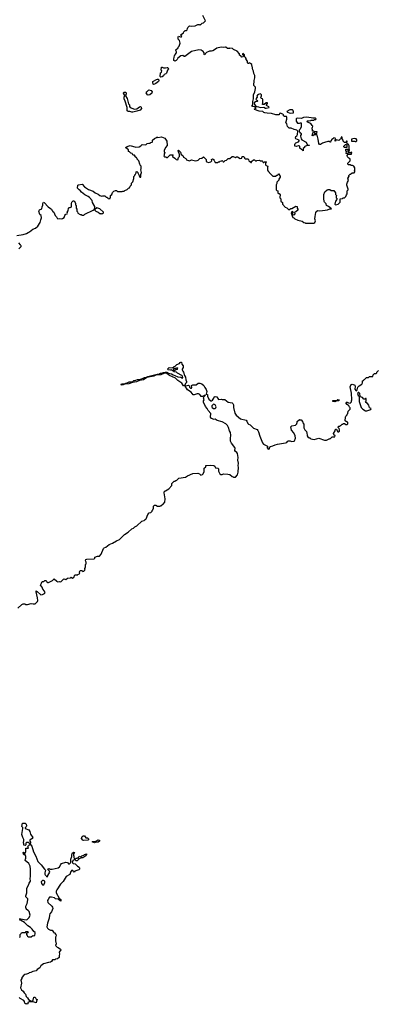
# Model space of a CAD drawing. Extents: x 1980017 to 2252640, y 74400 to 266395.
# Tile 281 of 388: x 2130160 to 2137158, y 220692 to 239965. Entities that reach past the tile are written whole.
import ezdxf

# ---------------------------------------------------------------- set-up
doc = ezdxf.new("R2010")
doc.units = 0

msp = doc.modelspace()

# ---------------------------------------------------------------- linework, layer by layer
at = {"layer": '0CON20XD'}
for points in [[(2136542, 237568), (2136535, 237560), (2136515, 237560), (2136490, 237585), (2136490, 237605), (2136470, 237635), (2136470, 237665), (2136455, 237670), (2136438, 237632), (2136405, 237600), (2136355, 237610), (2136335, 237590), (2136330, 237615), (2136340, 237625), (2136340, 237635), (2136330, 237645), (2136305, 237650), (2136285, 237630), (2136265, 237620), (2136250, 237595), (2136245, 237570), (2136235, 237570), (2136225, 237580), (2136188, 237582), (2136125, 237558), (2136085, 237550), (2136045, 237522), (2136025, 237520), (2136014, 237544), (2136002, 237625), (2135978, 237705), (2135968, 237718), (2135955, 237710), (2135925, 237710), (2135895, 237690), (2135880, 237695), (2135880, 237705), (2135890, 237715), (2135893, 237747), (2135902, 237758), (2135915, 237760), (2135932, 237742), (2135965, 237730), (2135976, 237744), (2135978, 237768), (2135925, 237770), (2135915, 237780), (2135892, 237782), (2135890, 237815), (2135880, 237825), (2135880, 237845), (2135888, 237852), (2135898, 237878), (2135882, 237892), (2135855, 237930), (2135805, 237953), (2135780, 237975), (2135795, 237988), (2135855, 237990), (2135865, 238000), (2135915, 238000), (2135925, 238010), (2135955, 238010), (2135960, 238025), (2135945, 238038), (2135895, 238038), (2135866, 238046), (2135775, 238054), (2135715, 238052), (2135675, 238028), (2135605, 238038), (2135578, 238032), (2135572, 238025), (2135568, 237978), (2135595, 237940), (2135635, 237938), (2135655, 237948), (2135666, 237946), (2135668, 237865), (2135648, 237822), (2135630, 237805), (2135630, 237775), (2135640, 237765), (2135642, 237752), (2135658, 237748), (2135670, 237735), (2135668, 237715), (2135653, 237697), (2135652, 237685), (2135668, 237635), (2135680, 237615), (2135769, 237569), (2135785, 237520), (2135805, 237510), (2135825, 237510), (2135830, 237505), (2135825, 237500), (2135785, 237500), (2135740, 237485), (2135730, 237475), (2135730, 237465), (2135710, 237445), (2135710, 237405), (2135705, 237400), (2135688, 237418), (2135672, 237422), (2135645, 237450), (2135640, 237485), (2135630, 237495), (2135615, 237497), (2135573, 237483), (2135547, 237487), (2135543, 237523), (2135551, 237539), (2135566, 237554), (2135614, 237576), (2135630, 237595), (2135630, 237605), (2135564, 237634), (2135558, 237645), (2135562, 237675), (2135586, 237694), (2135598, 237715), (2135602, 237782), (2135585, 237800), (2135533, 237813), (2135469, 237839), (2135433, 237843), (2135402, 237872), (2135387, 237927), (2135370, 237945), (2135390, 238015), (2135390, 238055), (2135380, 238070), (2135345, 238072), (2135322, 238085), (2135320, 238105), (2135310, 238115), (2135255, 238132), (2135242, 238128), (2135235, 238102), (2135175, 238102), (2135088, 238128), (2135005, 238133), (2134954, 238144), (2134935, 238150), (2134915, 238167), (2134847, 238177), (2134757, 238205), (2134748, 238215), (2134755, 238222), (2134790, 238235), (2134755, 238262), (2134725, 238263), (2134702, 238275), (2134722, 238298), (2134720, 238365), (2134733, 238415), (2134738, 238475), (2134732, 238495), (2134759, 238555), (2134773, 238615), (2134772, 238645), (2134742, 238675), (2134748, 238775), (2134760, 238825), (2134758, 238875), (2134743, 238913), (2134736, 238956), (2134722, 238985), (2134710, 239055), (2134700, 239065), (2134700, 239085), (2134675, 239110), (2134665, 239110), (2134655, 239120), (2134635, 239110), (2134625, 239110), (2134615, 239120), (2134620, 239155), (2134593, 239183), (2134592, 239202), (2134580, 239225), (2134560, 239245), (2134558, 239275), (2134535, 239300), (2134520, 239295), (2134523, 239283), (2134540, 239265), (2134540, 239255), (2134530, 239235), (2134505, 239228), (2134488, 239258), (2134472, 239262), (2134462, 239272), (2134458, 239298), (2134416, 239346), (2134345, 239380), (2134322, 239402), (2134275, 239410), (2134265, 239400), (2134235, 239398), (2134225, 239400), (2134197, 239427), (2134185, 239430), (2134145, 239422), (2134105, 239428), (2134015, 239408), (2133975, 239372), (2133940, 239355), (2133915, 239347), (2133875, 239348), (2133815, 239320), (2133796, 239304), (2133785, 239278), (2133773, 239285), (2133768, 239315), (2133748, 239345), (2133710, 239365), (2133665, 239376), (2133520, 239340), (2133394, 239246), (2133380, 239245), (2133355, 239262), (2133315, 239258), (2133255, 239210), (2133244, 239186), (2133224, 239166), (2133196, 239154), (2133176, 239166), (2133174, 239196), (2133186, 239225), (2133190, 239265), (2133200, 239275), (2133200, 239285), (2133228, 239315), (2133228, 239335), (2133213, 239363), (2133213, 239377), (2133260, 239415), (2133260, 239425), (2133280, 239445), (2133302, 239508), (2133285, 239560), (2133262, 239585), (2133258, 239632), (2133265, 239640), (2133305, 239628), (2133328, 239632), (2133330, 239645), (2133313, 239663), (2133315, 239670), (2133355, 239700), (2133368, 239702), (2133373, 239727), (2133395, 239750), (2133415, 239750), (2133440, 239765), (2133442, 239795), (2133452, 239815), (2133474, 239836), (2133485, 239842), (2133525, 239838), (2133595, 239842), (2133645, 239872), (2133675, 239870), (2133685, 239860), (2133695, 239870), (2133705, 239870), (2133733, 239897), (2133760, 239905), (2133797, 239945), (2133743, 240047)], [(2132925, 238837), (2132914, 238844), (2132911, 238855), (2132918, 238922), (2132938, 238935), (2132940, 238965), (2132930, 238975), (2132932, 239035), (2132947, 239037), (2132975, 239020), (2133015, 239020), (2133045, 239032), (2133062, 239032), (2133074, 239005), (2133052, 238978), (2133031, 238919), (2133017, 238903), (2132986, 238894), (2132975, 238863), (2132945, 238844), (2132925, 238837)], [(2132778, 238698), (2132773, 238703), (2132763, 238735), (2132768, 238755), (2132835, 238793), (2132855, 238800), (2132875, 238798), (2132883, 238775), (2132875, 238758), (2132825, 238716), (2132795, 238700), (2132778, 238698)], [(2132355, 238153), (2132316, 238166), (2132285, 238166), (2132263, 238183), (2132260, 238245), (2132225, 238370), (2132207, 238415), (2132207, 238445), (2132220, 238485), (2132208, 238495), (2132194, 238525), (2132194, 238536), (2132205, 238549), (2132235, 238547), (2132243, 238535), (2132243, 238515), (2132230, 238475), (2132261, 238425), (2132292, 238315), (2132308, 238295), (2132308, 238265), (2132325, 238248), (2132405, 238210), (2132455, 238220), (2132505, 238262), (2132525, 238263), (2132540, 238250), (2132541, 238225), (2132515, 238196), (2132455, 238171), (2132375, 238154), (2132355, 238153)], [(2132676, 238486), (2132662, 238492), (2132636, 238535), (2132647, 238555), (2132685, 238589), (2132730, 238580), (2132750, 238555), (2132744, 238525), (2132705, 238494), (2132676, 238486)], [(2134973, 238233), (2134985, 238234), (2135040, 238245), (2135038, 238258), (2134992, 238285), (2134992, 238295), (2135010, 238325), (2135008, 238335), (2134995, 238340), (2134985, 238337), (2134945, 238302), (2134910, 238305), (2134918, 238335), (2134917, 238405), (2134910, 238415), (2134882, 238425), (2134880, 238435), (2134894, 238475), (2134891, 238491), (2134878, 238508), (2134865, 238512), (2134832, 238498), (2134812, 238485), (2134802, 238465), (2134810, 238445), (2134782, 238415), (2134785, 238400), (2134820, 238375), (2134805, 238362), (2134775, 238360), (2134750, 238335), (2134752, 238302), (2134783, 238273), (2134832, 238262), (2134864, 238244), (2134935, 238254), (2134973, 238233)], [(2135465, 238137), (2135515, 238140), (2135520, 238165), (2135510, 238175), (2135510, 238185), (2135497, 238197), (2135475, 238202), (2135445, 238202), (2135390, 238165), (2135400, 238155), (2135435, 238141), (2135465, 238137)], [(2130105, 235738), (2130225, 235758), (2130292, 235778), (2130328, 235802), (2130355, 235810), (2130420, 235865), (2130467, 235883), (2130515, 235920), (2130562, 235995), (2130572, 236045), (2130589, 236085), (2130582, 236132), (2130554, 236154), (2130537, 236215), (2130549, 236245), (2130591, 236265), (2130598, 236302), (2130613, 236335), (2130614, 236366), (2130625, 236390), (2130639, 236389), (2130715, 236302), (2130765, 236272), (2130782, 236255), (2130788, 236238), (2130800, 236225), (2130800, 236215), (2130828, 236195), (2130855, 236132), (2130882, 236105), (2130891, 236081), (2130908, 236068), (2130935, 236072), (2130975, 236068), (2130996, 236074), (2131028, 236095), (2131042, 236135), (2131055, 236150), (2131065, 236160), (2131090, 236165), (2131098, 236175), (2131090, 236195), (2131109, 236225), (2131115, 236278), (2131125, 236287), (2131145, 236287), (2131165, 236298), (2131173, 236315), (2131173, 236365), (2131183, 236395), (2131204, 236416), (2131225, 236420), (2131252, 236375), (2131253, 236343), (2131268, 236325), (2131262, 236275), (2131280, 236255), (2131280, 236215), (2131290, 236205), (2131300, 236175), (2131345, 236150), (2131365, 236150), (2131375, 236140), (2131415, 236140), (2131435, 236160), (2131600, 236235), (2131618, 236252), (2131632, 236285), (2131632, 236305), (2131586, 236386), (2131576, 236426), (2131527, 236485), (2131502, 236505), (2131434, 236534), (2131370, 236590), (2131345, 236622), (2131322, 236635), (2131292, 236665), (2131300, 236725), (2131308, 236732), (2131385, 236742), (2131425, 236696), (2131505, 236641), (2131595, 236606), (2131634, 236574), (2131695, 236550), (2131725, 236523), (2131765, 236512), (2131785, 236520), (2131825, 236520), (2131855, 236490), (2131865, 236490), (2131882, 236472), (2131895, 236470), (2131905, 236460), (2131930, 236465), (2131930, 236475), (2131940, 236485), (2131940, 236525), (2131960, 236545), (2131975, 236580), (2132005, 236610), (2132035, 236622), (2132055, 236620), (2132075, 236600), (2132165, 236600), (2132175, 236610), (2132205, 236610), (2132215, 236620), (2132265, 236640), (2132292, 236668), (2132308, 236672), (2132320, 236705), (2132332, 236718), (2132350, 236735), (2132350, 236765), (2132377, 236793), (2132392, 236855), (2132393, 236897), (2132410, 236915), (2132412, 236928), (2132428, 236942), (2132430, 236955), (2132440, 236965), (2132442, 236988), (2132455, 236990), (2132470, 236975), (2132470, 236965), (2132500, 236915), (2132510, 236885), (2132515, 236880), (2132530, 236885), (2132530, 236935), (2132542, 236975), (2132530, 237025), (2132530, 237035), (2132540, 237045), (2132540, 237095), (2132520, 237115), (2132520, 237125), (2132508, 237138), (2132490, 237205), (2132460, 237235), (2132460, 237245), (2132448, 237258), (2132422, 237282), (2132420, 237295), (2132405, 237310), (2132385, 237310), (2132372, 237322), (2132370, 237335), (2132358, 237348), (2132335, 237350), (2132308, 237378), (2132290, 237385), (2132290, 237415), (2132240, 237455), (2132240, 237465), (2132260, 237485), (2132325, 237500), (2132435, 237472), (2132495, 237478), (2132530, 237495), (2132555, 237520), (2132615, 237512), (2132638, 237522), (2132655, 237540), (2132685, 237550), (2132715, 237550), (2132725, 237560), (2132755, 237570), (2132760, 237575), (2132762, 237608), (2132795, 237640), (2132825, 237650), (2132843, 237667), (2132857, 237667), (2132865, 237660), (2132935, 237672), (2132998, 237645), (2133042, 237585), (2133048, 237505), (2133010, 237465), (2132990, 237405), (2132990, 237375), (2133000, 237365), (2133000, 237355), (2132990, 237345), (2132990, 237305), (2132980, 237295), (2132992, 237282), (2133025, 237280), (2133035, 237270), (2133055, 237270), (2133105, 237320), (2133155, 237320), (2133160, 237315), (2133150, 237305), (2133150, 237285), (2133196, 237256), (2133225, 237228), (2133255, 237220), (2133270, 237265), (2133286, 237285), (2133290, 237325), (2133262, 237395), (2133260, 237405), (2133265, 237410), (2133305, 237372), (2133319, 237329), (2133353, 237305), (2133367, 237275), (2133408, 237248), (2133425, 237222), (2133485, 237203), (2133525, 237220), (2133597, 237203), (2133635, 237208), (2133653, 237217), (2133685, 237250), (2133725, 237252), (2133755, 237280), (2133810, 237225), (2133812, 237192), (2133825, 237180), (2133855, 237172), (2133900, 237185), (2133920, 237205), (2133912, 237225), (2133935, 237238), (2133947, 237237), (2133960, 237225), (2133960, 237215), (2133968, 237208), (2133985, 237170), (2134035, 237170), (2134045, 237180), (2134068, 237182), (2134083, 237197), (2134115, 237200), (2134125, 237210), (2134138, 237198), (2134140, 237185), (2134155, 237180), (2134182, 237208), (2134210, 237215), (2134242, 237248), (2134275, 237250), (2134315, 237290), (2134335, 237290), (2134385, 237270), (2134405, 237280), (2134425, 237280), (2134475, 237250), (2134508, 237252), (2134512, 237288), (2134537, 237287), (2134558, 237268), (2134560, 237255), (2134572, 237242), (2134625, 237240), (2134640, 237225), (2134642, 237202), (2134655, 237190), (2134668, 237188), (2134685, 237170), (2134698, 237172), (2134702, 237198), (2134735, 237220), (2134755, 237220), (2134775, 237200), (2134795, 237200), (2134803, 237207), (2134855, 237218), (2134875, 237202), (2134905, 237200), (2134918, 237188), (2134925, 237170), (2134935, 237170), (2134945, 237180), (2134985, 237180), (2134990, 237175), (2134970, 237155), (2134970, 237125), (2134985, 237110), (2135010, 237105), (2135017, 237087), (2135010, 237075), (2135008, 237045), (2135010, 237015), (2135020, 237005), (2135022, 236992), (2135035, 236990), (2135050, 236965), (2135115, 236900), (2135168, 236902), (2135195, 236920), (2135205, 236920), (2135218, 236932), (2135225, 236950), (2135238, 236948), (2135240, 236925), (2135260, 236905), (2135257, 236883), (2135230, 236845), (2135230, 236825), (2135190, 236785), (2135190, 236755), (2135180, 236735), (2135180, 236635), (2135192, 236622), (2135210, 236615), (2135212, 236572), (2135225, 236560), (2135235, 236560), (2135260, 236535), (2135260, 236515), (2135250, 236505), (2135250, 236475), (2135270, 236455), (2135270, 236415), (2135300, 236385), (2135300, 236355), (2135330, 236325), (2135333, 236313), (2135352, 236292), (2135385, 236280), (2135425, 236240), (2135463, 236267), (2135485, 236270), (2135564, 236316), (2135590, 236305), (2135588, 236275), (2135600, 236255), (2135600, 236235), (2135565, 236202), (2135532, 236188), (2135548, 236165), (2135539, 236151), (2135525, 236140), (2135502, 236142), (2135500, 236175), (2135510, 236185), (2135510, 236195), (2135495, 236210), (2135482, 236198), (2135480, 236185), (2135470, 236175), (2135505, 236090), (2135525, 236088), (2135545, 236068), (2135605, 236038), (2135685, 236022), (2135723, 235993), (2135745, 235990), (2135753, 235983), (2135915, 235980), (2135935, 235997), (2135947, 236025), (2135937, 236065), (2135942, 236115), (2135952, 236188), (2135972, 236218), (2135995, 236229), (2136035, 236224), (2136135, 236236), (2136182, 236245), (2136227, 236263), (2136260, 236265), (2136200, 236305), (2136165, 236330), (2136155, 236360), (2136125, 236390), (2136118, 236408), (2136110, 236465), (2136110, 236545), (2136134, 236596), (2136175, 236632), (2136195, 236642), (2136232, 236642), (2136255, 236620), (2136305, 236620), (2136340, 236575), (2136340, 236545), (2136360, 236525), (2136360, 236515), (2136350, 236505), (2136350, 236475), (2136370, 236455), (2136368, 236442), (2136340, 236415), (2136327, 236355), (2136334, 236344), (2136345, 236342), (2136395, 236352), (2136428, 236395), (2136432, 236458), (2136477, 236463), (2136493, 236477), (2136515, 236480), (2136542, 236505), (2136553, 236537), (2136570, 236555), (2136568, 236612), (2136588, 236632), (2136590, 236645), (2136563, 236725), (2136563, 236745), (2136572, 236785), (2136592, 236815), (2136582, 236865), (2136607, 236893), (2136600, 236905), (2136602, 236918), (2136625, 236940), (2136635, 236940), (2136665, 236970), (2136705, 236970), (2136720, 236985), (2136717, 237007), (2136710, 237015), (2136720, 237035), (2136720, 237065), (2136698, 237095), (2136675, 237108), (2136648, 237108), (2136625, 237122), (2136593, 237123), (2136580, 237135), (2136580, 237155), (2136630, 237205), (2136630, 237225), (2136620, 237245), (2136600, 237255), (2136575, 237280), (2136570, 237305), (2136585, 237330), (2136655, 237332), (2136660, 237365), (2136645, 237370), (2136635, 237360), (2136585, 237360), (2136565, 237340), (2136550, 237345), (2136552, 237385), (2136540, 237405), (2136542, 237428), (2136565, 237432), (2136578, 237428), (2136580, 237385), (2136585, 237380), (2136608, 237382), (2136612, 237415), (2136608, 237425), (2136608, 237495), (2136595, 237520), (2136585, 237530), (2136572, 237532), (2136560, 237545), (2136560, 237565), (2136570, 237575), (2136570, 237585), (2136565, 237590), (2136552, 237588), (2136550, 237575), (2136542, 237568)], [(2136745, 237580), (2136758, 237595), (2136760, 237615), (2136745, 237630), (2136705, 237637), (2136652, 237625), (2136655, 237590), (2136715, 237590), (2136725, 237580), (2136745, 237580)], [(2136555, 237460), (2136515, 237460), (2136500, 237475), (2136505, 237490), (2136535, 237520), (2136555, 237520), (2136570, 237505), (2136560, 237495), (2136560, 237465), (2136555, 237460)], [(2131755, 236160), (2131765, 236170), (2131788, 236172), (2131800, 236185), (2131800, 236195), (2131725, 236262), (2131668, 236282), (2131632, 236248), (2131630, 236235), (2131650, 236215), (2131698, 236198), (2131725, 236170), (2131745, 236170), (2131755, 236160)], [(2130145, 235480), (2130188, 235522), (2130190, 235535), (2130180, 235545), (2130178, 235558), (2130140, 235595)], [(2133385, 232800), (2133365, 232801), (2133335, 232852), (2133255, 232904), (2133209, 232945), (2133089, 232999), (2133037, 233037), (2133015, 233044), (2132979, 233041), (2132925, 233013), (2132827, 233004), (2132788, 232985), (2132650, 232960), (2132585, 232912), (2132507, 232903), (2132445, 232875), (2132365, 232862), (2132295, 232839), (2132215, 232832), (2132187, 232815), (2132165, 232812), (2132148, 232818), (2132155, 232839), (2132214, 232836), (2132235, 232852), (2132265, 232858), (2132303, 232877), (2132365, 232879), (2132391, 232899), (2132408, 232902), (2132435, 232906), (2132465, 232921), (2132505, 232919), (2132542, 232938), (2132575, 232946), (2132605, 232961), (2132644, 232966), (2132665, 232980), (2132852, 233025), (2132885, 233028), (2132915, 233046), (2132945, 233048), (2132965, 233059), (2133005, 233068), (2133036, 233066), (2133075, 233047), (2133132, 233032), (2133160, 233010), (2133195, 233002), (2133255, 232975), (2133310, 232970), (2133348, 232945), (2133355, 232960), (2133346, 232985), (2133335, 232998), (2133250, 233045), (2133227, 233067), (2133185, 233072), (2133137, 233107), (2133125, 233110), (2133105, 233102), (2133068, 233108), (2133050, 233125), (2133083, 233157), (2133145, 233152), (2133168, 233162), (2133183, 233177), (2133205, 233180), (2133237, 233213), (2133290, 233235), (2133300, 233255), (2133315, 233262), (2133325, 233258), (2133332, 233225), (2133358, 233188), (2133356, 233155), (2133339, 233125), (2133340, 233110), (2133355, 233087), (2133368, 233068), (2133382, 233002), (2133407, 232965), (2133414, 232916), (2133427, 232885), (2133422, 232865), (2133405, 232844), (2133385, 232800)], [(2133185, 233100), (2133215, 233120), (2133250, 233125), (2133257, 233137), (2133235, 233148), (2133225, 233140), (2133172, 233138), (2133170, 233105), (2133185, 233100)], [(2135360, 231685), (2135385, 231690), (2135400, 231705), (2135405, 231720), (2135455, 231720), (2135463, 231713), (2135485, 231710), (2135528, 231712), (2135538, 231722), (2135558, 231775), (2135552, 231822), (2135525, 231880), (2135478, 231928), (2135468, 231992), (2135488, 232012), (2135555, 232030), (2135580, 232055), (2135580, 232065), (2135590, 232075), (2135592, 232098), (2135635, 232140), (2135645, 232130), (2135665, 232130), (2135697, 232097), (2135700, 232075), (2135720, 232045), (2135720, 231975), (2135740, 231935), (2135770, 231905), (2135770, 231895), (2135780, 231885), (2135788, 231818), (2135800, 231800), (2135825, 231780), (2135835, 231780), (2135855, 231760), (2135925, 231748), (2136015, 231772), (2136125, 231732), (2136165, 231732), (2136215, 231760), (2136225, 231760), (2136235, 231770), (2136245, 231770), (2136275, 231800), (2136328, 231802), (2136330, 231825), (2136312, 231832), (2136300, 231865), (2136330, 231915), (2136332, 231938), (2136345, 231950), (2136358, 231948), (2136370, 231915), (2136385, 231900), (2136405, 231900), (2136417, 231913), (2136420, 231935), (2136410, 231965), (2136390, 231985), (2136390, 231995), (2136402, 232008), (2136425, 232010), (2136435, 232020), (2136445, 232020), (2136472, 232048), (2136485, 232050), (2136495, 232060), (2136515, 232060), (2136545, 232040), (2136565, 232040), (2136580, 232055), (2136580, 232085), (2136552, 232092), (2136530, 232115), (2136533, 232187), (2136540, 232205), (2136568, 232232), (2136570, 232245), (2136580, 232255), (2136590, 232305), (2136628, 232342), (2136630, 232365), (2136612, 232382), (2136610, 232395), (2136598, 232408), (2136565, 232432), (2136540, 232465), (2136555, 232480), (2136565, 232480), (2136593, 232463), (2136625, 232460), (2136652, 232485), (2136656, 232505), (2136661, 232525), (2136656, 232654), (2136629, 232775), (2136648, 232822), (2136665, 232828), (2136705, 232817), (2136718, 232808), (2136726, 232784), (2136720, 232735), (2136735, 232708), (2136748, 232702), (2136762, 232718), (2136775, 232770), (2136800, 232795), (2136855, 232830), (2136870, 232855), (2136870, 232895), (2136888, 232902), (2136892, 232918), (2136905, 232920), (2136945, 232960), (2136985, 232962), (2137005, 232978), (2137068, 232982), (2137080, 233015), (2137105, 233040), (2137138, 233042), (2137150, 233055), (2137150, 233065), (2137180, 233095)], [(2130124, 228446), (2130200, 228515), (2130225, 228530), (2130265, 228530), (2130275, 228520), (2130315, 228518), (2130385, 228540), (2130425, 228528), (2130465, 228532), (2130494, 228566), (2130510, 228575), (2130516, 228594), (2130511, 228645), (2130480, 228765), (2130481, 228779), (2130485, 228782), (2130505, 228773), (2130575, 228710), (2130605, 228712), (2130645, 228731), (2130660, 228755), (2130645, 228780), (2130610, 228815), (2130597, 228857), (2130570, 228895), (2130587, 228933), (2130590, 228955), (2130602, 228968), (2130635, 228970), (2130653, 228987), (2130675, 228990), (2130692, 228962), (2130708, 228948), (2130722, 228948), (2130800, 228985), (2130835, 229020), (2130884, 228974), (2130903, 228963), (2130935, 228968), (2130955, 228960), (2130970, 228965), (2131023, 229017), (2131065, 229010), (2131095, 229030), (2131155, 229040), (2131165, 229050), (2131195, 229030), (2131218, 229045), (2131240, 229095), (2131295, 229100), (2131300, 229105), (2131330, 229115), (2131330, 229125), (2131340, 229135), (2131330, 229145), (2131330, 229155), (2131345, 229180), (2131375, 229180), (2131395, 229162), (2131415, 229170), (2131430, 229185), (2131438, 229205), (2131432, 229225), (2131447, 229257), (2131448, 229302), (2131460, 229315), (2131460, 229345), (2131448, 229375), (2131455, 229398), (2131475, 229403), (2131615, 229410), (2131630, 229425), (2131633, 229447), (2131685, 229462), (2131720, 229465), (2131757, 229503), (2131802, 229615), (2131815, 229630), (2131848, 229642), (2131910, 229695), (2131975, 229718), (2132053, 229767), (2132115, 229790), (2132211, 229889), (2132280, 229935), (2132355, 230000), (2132385, 230010), (2132410, 230035), (2132450, 230055), (2132553, 230147), (2132597, 230163), (2132615, 230180), (2132625, 230180), (2132637, 230193), (2132665, 230280), (2132695, 230310), (2132725, 230320), (2132750, 230345), (2132750, 230355), (2132767, 230373), (2132778, 230405), (2132778, 230442), (2132795, 230460), (2132825, 230460), (2132855, 230440), (2132905, 230440), (2132915, 230450), (2132925, 230450), (2132965, 230490), (2132975, 230490), (2132990, 230505), (2132997, 230523), (2133008, 230585), (2132990, 230705), (2132990, 230725), (2133005, 230740), (2133015, 230740), (2133076, 230784), (2133140, 230845), (2133140, 230885), (2133185, 230930), (2133195, 230930), (2133213, 230947), (2133237, 230953), (2133275, 230990), (2133407, 231013), (2133443, 231037), (2133545, 231080), (2133645, 231087), (2133676, 231076), (2133705, 231050), (2133735, 231060), (2133747, 231073), (2133767, 231123), (2133770, 231185), (2133800, 231215), (2133804, 231236), (2133815, 231240), (2133885, 231244), (2133958, 231238), (2133976, 231226), (2133990, 231195), (2134037, 231187), (2134050, 231175), (2134052, 231125), (2134077, 231077), (2134095, 231062), (2134125, 231062), (2134145, 231078), (2134235, 231068), (2134275, 231060), (2134315, 231020), (2134337, 231017), (2134345, 231010), (2134385, 231010), (2134420, 231055), (2134438, 231105), (2134442, 231205), (2134432, 231235), (2134440, 231285), (2134430, 231345), (2134437, 231393), (2134420, 231475), (2134408, 231495), (2134384, 231514), (2134373, 231533), (2134378, 231575), (2134371, 231591), (2134307, 231675), (2134288, 231715), (2134283, 231765), (2134294, 231835), (2134284, 231884), (2134266, 231916), (2134244, 231985), (2134224, 232024), (2134196, 232056), (2134124, 232094), (2134026, 232116), (2133987, 232147), (2133965, 232142), (2133915, 232160), (2133893, 232183), (2133898, 232255), (2133850, 232315), (2133830, 232355), (2133794, 232394), (2133758, 232478), (2133758, 232502), (2133772, 232525), (2133757, 232565), (2133778, 232602), (2133798, 232618), (2133785, 232618), (2133774, 232606), (2133739, 232591), (2133715, 232588), (2133705, 232590), (2133702, 232605), (2133685, 232628), (2133659, 232639), (2133635, 232640), (2133575, 232620), (2133555, 232622), (2133515, 232673), (2133441, 232721), (2133422, 232755), (2133402, 232775), (2133403, 232797), (2133435, 232807), (2133465, 232808), (2133478, 232798), (2133483, 232773), (2133505, 232750), (2133525, 232750), (2133530, 232765), (2133520, 232795), (2133523, 232807), (2133545, 232816), (2133612, 232818), (2133655, 232852), (2133685, 232853), (2133723, 232835), (2133765, 232802), (2133784, 232764), (2133812, 232725), (2133820, 232685), (2133810, 232635), (2133838, 232628), (2133834, 232595), (2133861, 232535), (2133902, 232505), (2133915, 232502), (2133933, 232517), (2133960, 232555), (2133972, 232588), (2133985, 232590), (2134015, 232580), (2134053, 232533), (2134105, 232538), (2134125, 232530), (2134175, 232528), (2134239, 232479), (2134315, 232462), (2134333, 232453), (2134346, 232426), (2134347, 232375), (2134373, 232265), (2134395, 232222), (2134484, 232154), (2134593, 232123), (2134607, 232107), (2134625, 232060), (2134640, 232045), (2134673, 232033), (2134735, 231968), (2134805, 231940), (2134823, 231923), (2134835, 231900), (2134856, 231815), (2134910, 231685), (2134932, 231655), (2135010, 231615), (2135000, 231585), (2135025, 231560), (2135048, 231562), (2135050, 231595), (2135068, 231612), (2135115, 231622), (2135160, 231645), (2135204, 231656), (2135360, 231685)], [(2136955, 232308), (2136975, 232314), (2137032, 232335), (2137038, 232355), (2137005, 232366), (2136992, 232422), (2136965, 232454), (2136932, 232472), (2136930, 232485), (2136937, 232493), (2136942, 232525), (2136937, 232547), (2136925, 232550), (2136915, 232540), (2136895, 232540), (2136865, 232570), (2136832, 232582), (2136820, 232595), (2136815, 232650), (2136795, 232670), (2136782, 232668), (2136772, 232645), (2136785, 232610), (2136800, 232595), (2136804, 232494), (2136845, 232372), (2136875, 232340), (2136925, 232311), (2136955, 232308)], [(2133985, 232354), (2133998, 232365), (2134002, 232385), (2133983, 232423), (2133970, 232435), (2133955, 232438), (2133922, 232405), (2133922, 232385), (2133928, 232375), (2133955, 232356), (2133985, 232354)], [(2136325, 232482), (2136285, 232490), (2136285, 232508), (2136305, 232512), (2136365, 232510), (2136383, 232527), (2136410, 232525), (2136407, 232503), (2136355, 232500), (2136325, 232482)], [(2130265, 223800), (2130240, 223805), (2130242, 223835), (2130232, 223855), (2130232, 223875), (2130242, 223888), (2130242, 223915), (2130219, 223955), (2130202, 224015), (2130220, 224135), (2130220, 224155), (2130202, 224175), (2130215, 224240), (2130265, 224240), (2130285, 224220), (2130292, 224185), (2130287, 224163), (2130270, 224145), (2130270, 224135), (2130336, 224106), (2130358, 224075), (2130373, 224023), (2130418, 223955), (2130404, 223936), (2130360, 223905), (2130360, 223885), (2130380, 223855), (2130368, 223842), (2130352, 223842), (2130335, 223860), (2130295, 223860), (2130280, 223845), (2130280, 223815), (2130265, 223800)], [(2131415, 223898), (2131394, 223904), (2131372, 223935), (2131383, 223975), (2131405, 223992), (2131425, 223990), (2131455, 223950), (2131487, 223947), (2131505, 223930), (2131507, 223913), (2131495, 223902), (2131415, 223898)], [(2130148, 222368), (2130185, 222367), (2130245, 222349), (2130300, 222345), (2130345, 222390), (2130362, 222435), (2130347, 222507), (2130325, 222530), (2130290, 222545), (2130290, 222565), (2130280, 222575), (2130282, 222615), (2130306, 222664), (2130321, 222735), (2130318, 222758), (2130282, 222795), (2130282, 222815), (2130297, 222875), (2130300, 222965), (2130332, 223025), (2130344, 223066), (2130370, 223105), (2130362, 223155), (2130370, 223195), (2130373, 223335), (2130362, 223395), (2130340, 223445), (2130270, 223505), (2130273, 223537), (2130280, 223545), (2130280, 223595), (2130270, 223605), (2130268, 223628), (2130255, 223630), (2130245, 223620), (2130235, 223630), (2130230, 223665), (2130235, 223670), (2130252, 223652), (2130268, 223652), (2130280, 223685), (2130282, 223748), (2130330, 223750), (2130320, 223775), (2130332, 223798), (2130362, 223828), (2130368, 223828), (2130398, 223785), (2130430, 223675), (2130475, 223590), (2130518, 223485), (2130578, 223425), (2130644, 223334), (2130667, 223317), (2130650, 223265), (2130655, 223240), (2130660, 223225), (2130680, 223205), (2130682, 223192), (2130695, 223190), (2130710, 223205), (2130710, 223215), (2130748, 223275), (2130745, 223300), (2130713, 223333), (2130718, 223342), (2130735, 223348), (2130758, 223338), (2130795, 223337), (2130910, 223360), (2130942, 223385), (2130965, 223430), (2130980, 223445), (2131065, 223477), (2131095, 223470), (2131112, 223442), (2131135, 223440), (2131160, 223465), (2131162, 223535), (2131180, 223585), (2131182, 223625), (2131190, 223635), (2131193, 223657), (2131215, 223670), (2131230, 223665), (2131210, 223635), (2131210, 223605), (2131220, 223595), (2131220, 223565), (2131235, 223540), (2131255, 223540), (2131265, 223550), (2131285, 223550), (2131292, 223558), (2131308, 223562), (2131325, 223590), (2131355, 223580), (2131375, 223600), (2131412, 223608), (2131430, 223625), (2131468, 223638), (2131470, 223625), (2131450, 223595), (2131432, 223588), (2131415, 223570), (2131395, 223560), (2131365, 223560), (2131358, 223552), (2131322, 223538), (2131285, 223500), (2131265, 223500), (2131245, 223520), (2131225, 223520), (2131200, 223505), (2131200, 223495), (2131190, 223485), (2131192, 223462), (2131205, 223450), (2131245, 223440), (2131290, 223395), (2131326, 223376), (2131332, 223365), (2131328, 223335), (2131315, 223322), (2131242, 223298), (2131225, 223280), (2131212, 223282), (2131208, 223298), (2131182, 223318), (2131158, 223292), (2131138, 223232), (2131068, 223195), (2131012, 223095), (2130960, 223045), (2130886, 222934), (2130873, 222905), (2130872, 222875), (2130935, 222770), (2130965, 222740), (2130968, 222712), (2130950, 222715), (2130912, 222752), (2130863, 222753), (2130840, 222775), (2130785, 222792), (2130745, 222790), (2130714, 222746), (2130707, 222725), (2130713, 222685), (2130790, 222615), (2130804, 222594), (2130806, 222566), (2130785, 222502), (2130749, 222461), (2130740, 222435), (2130734, 222375), (2130707, 222283), (2130694, 222205), (2130703, 222183), (2130725, 222162), (2130765, 222146), (2130796, 222146), (2130820, 222105), (2130820, 222095), (2130838, 222088), (2130868, 222055), (2130872, 222035), (2130863, 222005), (2130858, 221935), (2130873, 221875), (2130863, 221845), (2130893, 221813), (2130915, 221803), (2130960, 221770), (2130967, 221755), (2130930, 221715), (2130938, 221675), (2130930, 221645), (2130930, 221605), (2130897, 221583), (2130863, 221577), (2130847, 221563), (2130805, 221560), (2130783, 221527), (2130765, 221518), (2130723, 221513), (2130628, 221485), (2130575, 221442), (2130556, 221404), (2130504, 221376), (2130480, 221350), (2130415, 221333), (2130375, 221312), (2130345, 221308), (2130334, 221296), (2130295, 221280), (2130260, 221275), (2130240, 221265), (2130204, 221216), (2130202, 221195), (2130184, 221166), (2130193, 221105), (2130177, 221015), (2130196, 220976), (2130225, 220952), (2130245, 220918), (2130273, 220893), (2130288, 220845), (2130311, 220821), (2130330, 220785), (2130382, 220752), (2130395, 220750), (2130426, 220774), (2130435, 220830), (2130465, 220830), (2130480, 220795), (2130500, 220785), (2130487, 220753), (2130485, 220720), (2130425, 220742), (2130345, 220740), (2130322, 220728), (2130317, 220703), (2130308, 220692), (2130295, 220700), (2130275, 220700), (2130260, 220715), (2130252, 220745), (2130238, 220768), (2130170, 220805), (2130147, 220827)], [(2131625, 223853), (2131593, 223863), (2131580, 223875), (2131585, 223880), (2131652, 223888), (2131695, 223912), (2131720, 223905), (2131722, 223885), (2131698, 223865), (2131655, 223863), (2131625, 223853)], [(2130615, 223028), (2130635, 223030), (2130653, 223075), (2130652, 223102), (2130625, 223118), (2130605, 223117), (2130581, 223089), (2130586, 223055), (2130605, 223032), (2130615, 223028)], [(2130155, 222000), (2130170, 222015), (2130170, 222055), (2130190, 222075), (2130195, 222090), (2130215, 222100), (2130275, 222100), (2130285, 222120), (2130315, 222120), (2130330, 222105), (2130318, 222092), (2130305, 222090), (2130292, 222078), (2130290, 222055), (2130307, 222037), (2130310, 222025), (2130335, 222012), (2130385, 222012), (2130415, 222040), (2130435, 222033), (2130455, 222040), (2130466, 222075), (2130460, 222095), (2130436, 222116), (2130405, 222162), (2130370, 222195), (2130322, 222225), (2130255, 222293), (2130177, 222337), (2130155, 222340)]]:
    msp.add_lwpolyline(points, dxfattribs=at)

doc.saveas('drawing.dxf')
